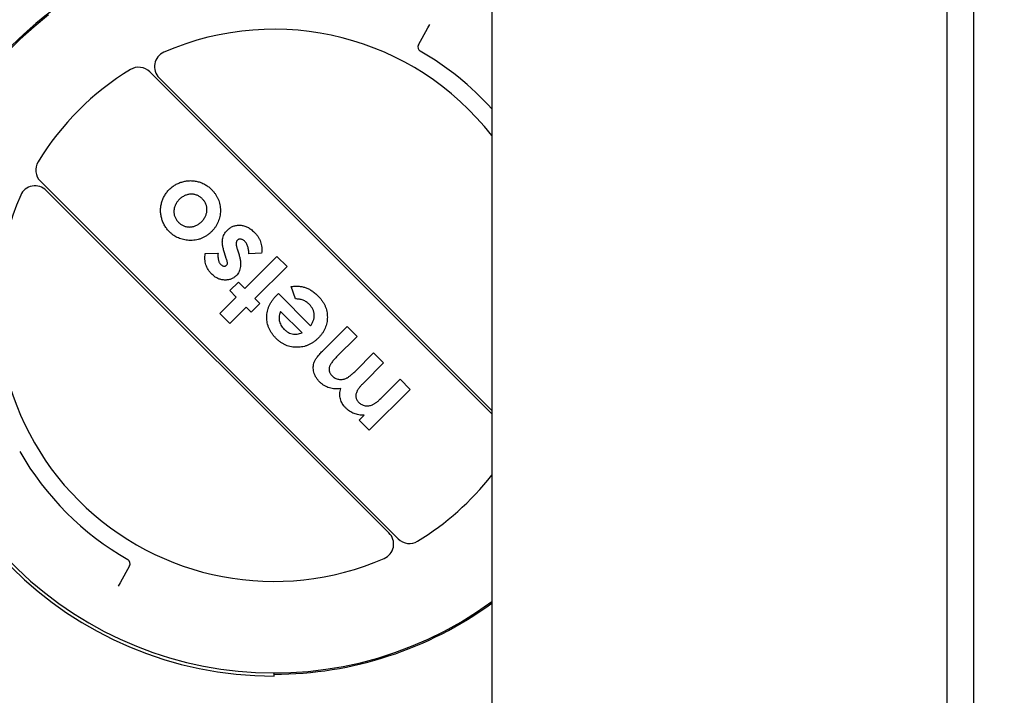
# Model space of a CAD drawing. Header units: inches. Extents: x 24 to 1128, y -69 to 748.
# Tile 306 of 656: x 365.04 to 371.28, y 626.18 to 630.46. Entities that reach past the tile are written whole.
import ezdxf

# ---------------------------------------------------------------- set-up
doc = ezdxf.new("R2010")
doc.units = ezdxf.units.IN
doc.header["$LTSCALE"] = 32
doc.header["$MEASUREMENT"] = 0
doc.layers.add('Dimension (ANSI)', color=7, linetype='Continuous', lineweight=25)
doc.layers.add('Visible (ANSI)', color=7, linetype='Continuous', lineweight=30)
doc.styles.add('Note Text (ANSI)', font='tahoma.ttf')
doc.dimstyles.new('SB Fraction-16 (ANSI)', dxfattribs={"dimscale": 32, "dimtxt": 0.125, "dimasz": 0.098425, "dimexe": 0.125, "dimexo": 0.0625, "dimgap": 0.031496, "dimtad": 0, "dimtih": 1, "dimtoh": 1, "dimdec": 4, "dimrnd": 1e-08, "dimzin": 0, "dimdsep": 46, "dimlunit": 5, "dimtxsty": 'Note Text (ANSI)', "dimcen": 0.09, "dimdle": 0.393701, "dimclrd": 256, "dimclre": 256, "dimclrt": 256, "dimadec": 0, "dimazin": 3, "dimtfac": 0.96, "dimtofl": 0, "dimtmove": 0, "dimatfit": 3, "dimfxl": 1, "dimfrac": 2, "dimtolj": 1, "dimtzin": 12, "dimlwd": -1, "dimlwe": -1, "dimarcsym": 0})

# ---------------------------------------------------------------- blocks, each defined once
blk = doc.blocks.new('*D18')
at = {"layer": 'Defpoints', "color": 0, "transparency": 16777216}
for p in [(480.2806, 692.6685), (328.4743, 544.6685), (480.2806, 544.6685)]:
    blk.add_point(p, dxfattribs=at)
at = {"layer": 'Dimension (ANSI)', "transparency": 16777216}
for p, q in [((478.2806, 692.6685), (324.4743, 692.6685)), ((328.4743, 689.5189), (328.4743, 626.7677)), ((328.4743, 547.8181), (328.4743, 620.5693)), ((478.2806, 544.6685), (324.4743, 544.6685))]:
    blk.add_line(p, q, dxfattribs=at)
for points in [[(327.9494, 689.5189), (328.9993, 689.5189), (328.4743, 692.6685)], [(327.9494, 547.8181), (328.9993, 547.8181), (328.4743, 544.6685)]]:
    blk.add_solid(points, dxfattribs=at)
at = {"layer": 'Dimension (ANSI)', "transparency": 16777216, "insert": (324.3723, 625.7599), "char_height": 4, "attachment_point": 1, "style": 'Note Text (ANSI)'}
blk.add_mtext('\\A1;148', dxfattribs=at)

msp = doc.modelspace()

# ---------------------------------------------------------------- linework, layer by layer
at = {"layer": 'Visible (ANSI)'}
for p, q in [((368.03541, 631.79353), (368.03541, 626.04353)), ((370.9207, 615.79353), (370.9207, 631.79353)), ((371.08612, 631.79353), (371.08612, 615.79353)), ((367.57122, 630.30029), (367.63062, 630.40745)), ((367.63062, 630.40745), (367.64279, 630.42941)), ((368.03541, 627.96172), (365.86845, 630.12868)), ((368.03541, 627.98294), (365.92726, 630.09109)), ((365.17548, 629.43571), (367.44282, 627.16838)), ((367.38401, 627.20597), (365.21308, 629.37691)), ((366.22025, 628.97642), (366.30078, 628.97933)), ((366.35347, 628.94618), (366.34214, 628.98074)), ((366.4221, 629.00588), (366.43251, 628.97423)), ((366.47047, 628.75524), (366.67445, 628.95921)), ((366.57664, 628.97925), (366.49548, 628.97501)), ((366.67445, 628.95921), (366.73791, 628.89575)), ((366.73791, 628.89575), (366.53393, 628.69178)), ((366.37529, 628.74164), (366.42968, 628.79603)), ((366.42968, 628.79603), (366.47047, 628.75524)), ((366.79138, 628.68888), (366.76354, 628.76728)), ((366.41608, 628.70085), (366.37529, 628.74164)), ((366.67154, 628.71154), (366.68373, 628.7233)), ((366.68373, 628.7233), (366.88749, 628.51954)), ((366.31183, 628.59659), (366.41608, 628.70085)), ((366.56566, 628.66005), (366.51127, 628.60566)), ((366.53393, 628.69178), (366.56566, 628.66005)), ((366.37529, 628.53313), (366.31183, 628.59659)), ((366.47954, 628.63739), (366.37529, 628.53313)), ((366.51127, 628.60566), (366.47954, 628.63739)), ((366.83309, 628.47421), (366.69711, 628.61019)), ((366.96837, 628.36471), (367.11866, 628.515)), ((367.11866, 628.515), (367.18211, 628.45155)), ((367.18211, 628.45155), (367.05236, 628.3218)), ((367.17099, 628.23192), (367.28637, 628.34729)), ((367.28637, 628.34729), (367.34983, 628.28383)), ((367.34983, 628.28383), (367.22595, 628.15996)), ((367.34033, 628.06584), (367.45408, 628.17958)), ((367.45408, 628.17958), (367.51754, 628.11612)), ((367.51754, 628.11612), (367.25917, 627.85776)), ((367.19571, 627.92121), (367.22659, 627.95209)), ((367.25917, 627.85776), (367.19571, 627.92121)), ((365.74005, 626.99677), (365.68065, 626.88961)), ((365.68065, 626.88961), (365.66848, 626.86765)), ((366.65563, 626.29853), (366.65563, 626.31853))]:
    msp.add_line(p, q, dxfattribs=at)
for centre, radius, start, end in [((366.65563, 628.64853), 2.33837, 122.950185, 180), ((366.65563, 628.64853), 2.33, 127.798213, 306.311642), ((366.65563, 628.64853), 1.75, 37.959917, 113.489812), ((367.59746, 630.28575), 0.03, 151, 240.08992), ((365.99797, 630.1618), 0.1, 113.489812, 225), ((366.65563, 628.64853), 1.85879, 42.072488, 60.08992), ((366.65563, 628.64853), 1.75, 121.327982, 148.672018), ((365.79774, 630.05797), 0.1, 45, 121.327982), ((365.24619, 629.50642), 0.1, 148.672018, 225), ((365.14237, 629.3062), 0.1, 45, 156.510188), ((366.65563, 628.64853), 1.75, 156.510188, 293.489812), ((366.65563, 628.64853), 2.35, 180, 270), ((366.65563, 628.64853), 1.85879, 209.91008, 240.08992), ((366.65563, 628.64853), 1.75, 301.327982, 322.040083), ((367.3133, 627.13526), 0.1, 293.489812, 45), ((367.51353, 627.23909), 0.1, 225, 301.327982), ((365.71381, 627.01131), 0.03, 331, 60.08992), ((366.65563, 628.64853), 2.33837, 270, 306.161147)]:
    msp.add_arc(centre, radius, start, end, dxfattribs=at)
for points, knots in [([(365.99206, 629.38281), (365.99509, 629.38573), (366.00112, 629.39154), (366.01079, 629.39947), (366.02088, 629.40668), (366.03129, 629.41335), (366.04221, 629.41909), (366.05348, 629.42429), (366.06523, 629.4286), (366.07726, 629.43239), (366.08953, 629.43525), (366.10182, 629.43744), (366.11414, 629.43857), (366.12638, 629.43915), (366.13862, 629.43869), (366.15085, 629.43738), (366.16307, 629.43536), (366.17521, 629.43245), (366.1871, 629.42867), (366.19877, 629.42432), (366.21006, 629.41912), (366.22099, 629.41316), (366.23157, 629.40642), (366.24173, 629.39887), (366.25167, 629.39075), (366.25785, 629.38477), (366.26098, 629.38175)], [0, 0, 0, 0, 0.0421678, 0.0838391, 0.1251923, 0.1663354, 0.207602, 0.2486701, 0.2905824, 0.3329262, 0.3749784, 0.4167409, 0.4578568, 0.498809, 0.539516, 0.5804204, 0.62191, 0.6635021, 0.7053943, 0.7468637, 0.7882454, 0.8297364, 0.8715324, 0.9138247, 0.9564949, 1, 1, 1, 1]), ([(365.99383, 629.11403), (365.99088, 629.11709), (365.98505, 629.12313), (365.97708, 629.13286), (365.96982, 629.14299), (365.96309, 629.15344), (365.95729, 629.16445), (365.95215, 629.17584), (365.94754, 629.18763), (365.94388, 629.19983), (365.94079, 629.21218), (365.93859, 629.2246), (365.93728, 629.237), (365.93662, 629.24937), (365.93715, 629.26167), (365.93821, 629.27397), (365.94032, 629.28619), (365.94313, 629.29835), (365.94672, 629.31028), (365.95109, 629.32187), (365.95604, 629.33311), (365.96189, 629.34387), (365.96826, 629.35431), (365.97558, 629.3642), (365.98339, 629.37383), (365.98916, 629.3798), (365.99206, 629.38281)], [0, 0, 0, 0, 0.0425985, 0.0843643, 0.1261423, 0.1677058, 0.209066, 0.2509729, 0.2931485, 0.3360415, 0.3787612, 0.4208927, 0.4626222, 0.5039144, 0.5451876, 0.5861381, 0.6277219, 0.6695845, 0.7114324, 0.7526905, 0.7939705, 0.8345917, 0.8755766, 0.9166395, 0.9580717, 1, 1, 1, 1]), ([(366.20113, 629.32374), (366.19858, 629.32616), (366.19357, 629.33089), (366.18541, 629.337), (366.17699, 629.3422), (366.16819, 629.34644), (366.15904, 629.34962), (366.14954, 629.35181), (366.13972, 629.35313), (366.12963, 629.35327), (366.11951, 629.35261), (366.1095, 629.35091), (366.09978, 629.34812), (366.09032, 629.34434), (366.08113, 629.33957), (366.07225, 629.33374), (366.06348, 629.32708), (366.05811, 629.32187), (366.05537, 629.31921)], [0, 0, 0, 0, 0.064469, 0.1263967, 0.1869392, 0.2460992, 0.3053481, 0.3645717, 0.4249244, 0.4869522, 0.5495505, 0.6111493, 0.6729219, 0.7350103, 0.7980486, 0.8626429, 0.9300413, 1, 1, 1, 1]), ([(366.26098, 629.38175), (366.26534, 629.37712), (366.27393, 629.36801), (366.28518, 629.3532), (366.29464, 629.33761), (366.30241, 629.32131), (366.30849, 629.30428), (366.31269, 629.28653), (366.31526, 629.26808), (366.31608, 629.24919), (366.3152, 629.23024), (366.3125, 629.21176), (366.3081, 629.19396), (366.30198, 629.17684), (366.29407, 629.16044), (366.28448, 629.14471), (366.27306, 629.12972), (366.26435, 629.1205), (366.25991, 629.1158)], [0, 0, 0, 0, 0.0643749, 0.126884, 0.1882007, 0.2488941, 0.3095988, 0.3711253, 0.4334655, 0.4981431, 0.5625928, 0.6254745, 0.6871145, 0.748125, 0.8094567, 0.8714311, 0.9346109, 1, 1, 1, 1]), ([(366.05537, 629.31921), (366.05273, 629.31647), (366.04753, 629.31109), (366.04075, 629.30242), (366.03495, 629.29355), (366.03027, 629.28441), (366.02646, 629.27509), (366.02368, 629.26551), (366.02199, 629.25565), (366.02128, 629.24568), (366.02159, 629.23575), (366.02273, 629.22602), (366.02505, 629.2166), (366.02831, 629.20748), (366.0326, 629.1987), (366.0378, 629.19016), (366.04414, 629.18205), (366.04891, 629.17696), (366.05134, 629.17437)], [0, 0, 0, 0, 0.0702434, 0.1378403, 0.2026975, 0.2654055, 0.3269384, 0.3881253, 0.4491166, 0.5111008, 0.5720859, 0.6321973, 0.691339, 0.7505639, 0.8105458, 0.8713348, 0.9346536, 1, 1, 1, 1]), ([(366.19589, 629.17869), (366.19858, 629.18148), (366.20385, 629.18693), (366.21073, 629.19569), (366.21661, 629.20467), (366.22141, 629.21388), (366.2253, 629.22331), (366.22815, 629.23296), (366.22991, 629.24285), (366.23068, 629.25283), (366.23051, 629.26276), (366.22918, 629.27248), (366.22704, 629.2819), (366.22379, 629.29098), (366.21959, 629.2997), (366.21447, 629.30814), (366.20824, 629.31617), (366.20353, 629.32118), (366.20113, 629.32374)], [0, 0, 0, 0, 0.0713582, 0.1394558, 0.204809, 0.2685875, 0.330587, 0.3922135, 0.4536095, 0.5150917, 0.5764016, 0.6360395, 0.6954074, 0.7539806, 0.8132848, 0.8733773, 0.9353738, 1, 1, 1, 1]), ([(366.05134, 629.17437), (366.05388, 629.172), (366.05887, 629.16732), (366.06686, 629.16107), (366.07536, 629.1561), (366.08409, 629.15187), (366.09321, 629.14876), (366.10264, 629.14636), (366.11246, 629.14536), (366.12245, 629.14503), (366.1325, 629.1457), (366.14234, 629.14755), (366.15201, 629.15009), (366.1613, 629.15396), (366.17042, 629.1586), (366.17923, 629.16438), (366.1879, 629.17094), (366.1932, 629.17609), (366.19589, 629.17869)], [0, 0, 0, 0, 0.0644156, 0.1268029, 0.1874227, 0.2465175, 0.3062853, 0.3657031, 0.4264774, 0.4886218, 0.5508955, 0.6126785, 0.673914, 0.7357342, 0.798735, 0.8632901, 0.9306652, 1, 1, 1, 1]), ([(366.35992, 629.12515), (366.36277, 629.12783), (366.36837, 629.13306), (366.37746, 629.1399), (366.38706, 629.14545), (366.39702, 629.15009), (366.40751, 629.1534), (366.41838, 629.15557), (366.42967, 629.15676), (366.4413, 629.15661), (366.45309, 629.15551), (366.46476, 629.15284), (366.47629, 629.14922), (366.48755, 629.14414), (366.49871, 629.13798), (366.50967, 629.13049), (366.52052, 629.12183), (366.52733, 629.11527), (366.53082, 629.11191)], [0, 0, 0, 0, 0.0610375, 0.1194667, 0.1770912, 0.2338017, 0.290658, 0.3481694, 0.4066751, 0.4674631, 0.5293047, 0.5911617, 0.6538426, 0.7175075, 0.7836339, 0.8526055, 0.9244095, 1, 1, 1, 1]), ([(366.11678, 629.06035), (366.11079, 629.06077), (366.09898, 629.06161), (366.08175, 629.06492), (366.06522, 629.06942), (366.04938, 629.07537), (366.03436, 629.08293), (366.02002, 629.09185), (366.00637, 629.10216), (365.99803, 629.11006), (365.99383, 629.11403)], [0, 0, 0, 0, 0.1310144, 0.2584644, 0.3825798, 0.5049906, 0.6272275, 0.7492967, 0.8736904, 1, 1, 1, 1]), ([(366.25991, 629.1158), (366.25491, 629.11107), (366.24507, 629.10176), (366.22893, 629.08985), (366.21212, 629.0798), (366.19447, 629.07186), (366.17609, 629.06587), (366.15698, 629.06189), (366.1371, 629.05994), (366.12363, 629.06021), (366.11678, 629.06035)], [0, 0, 0, 0, 0.1304891, 0.2564737, 0.3792365, 0.5009777, 0.6223665, 0.7448551, 0.8702585, 1, 1, 1, 1]), ([(366.34214, 628.98074), (366.3407, 628.98514), (366.33792, 628.99368), (366.33459, 629.00629), (366.33174, 629.01814), (366.32975, 629.02935), (366.32851, 629.03987), (366.3281, 629.04972), (366.32825, 629.05886), (366.32947, 629.0701), (366.33276, 629.08342), (366.33937, 629.09839), (366.34827, 629.11261), (366.35597, 629.1209), (366.35992, 629.12515)], [0, 0, 0, 0, 0.0897245, 0.1740823, 0.2525535, 0.3259769, 0.3945979, 0.457803, 0.5168462, 0.5716216, 0.6767186, 0.7810237, 0.8877811, 1, 1, 1, 1]), ([(366.53082, 629.11191), (366.53521, 629.10722), (366.54384, 629.09803), (366.55487, 629.08304), (366.56374, 629.06733), (366.57052, 629.05097), (366.57534, 629.03393), (366.57789, 629.01622), (366.57854, 628.99787), (366.57728, 628.98555), (366.57664, 628.97925)], [0, 0, 0, 0, 0.1321127, 0.2593255, 0.3820323, 0.5024963, 0.6231014, 0.745417, 0.8698661, 1, 1, 1, 1]), ([(366.42338, 629.06169), (366.42225, 629.06039), (366.41993, 629.05772), (366.41763, 629.05266), (366.41616, 629.04683), (366.41556, 629.0402), (366.4159, 629.03273), (366.41719, 629.02448), (366.41913, 629.01537), (366.42108, 629.00915), (366.4221, 629.00588)], [0, 0, 0, 0, 0.0880833, 0.180852, 0.2823447, 0.395671, 0.5219055, 0.6653045, 0.8242263, 1, 1, 1, 1]), ([(366.47076, 629.05412), (366.46874, 629.05602), (366.46485, 629.05969), (366.45834, 629.06392), (366.45167, 629.06677), (366.44498, 629.06815), (366.43858, 629.06846), (366.43275, 629.06737), (366.42752, 629.06526), (366.42476, 629.06289), (366.42338, 629.06169)], [0, 0, 0, 0, 0.1568765, 0.3015599, 0.4360959, 0.5643054, 0.6857716, 0.7956684, 0.8972681, 1, 1, 1, 1]), ([(366.49548, 628.97501), (366.49558, 628.97886), (366.49578, 628.9865), (366.49468, 628.99794), (366.49277, 629.00929), (366.48965, 629.02033), (366.48578, 629.0306), (366.48139, 629.03978), (366.47652, 629.04766), (366.47261, 629.05204), (366.47076, 629.05412)], [0, 0, 0, 0, 0.1359827, 0.2699702, 0.4054762, 0.5423007, 0.6743102, 0.7929593, 0.9017302, 1, 1, 1, 1]), ([(366.2602, 628.84766), (366.25622, 628.85192), (366.24832, 628.86036), (366.23844, 628.87458), (366.23046, 628.88988), (366.22431, 628.90612), (366.22003, 628.92306), (366.21794, 628.94054), (366.21777, 628.95843), (366.21942, 628.97037), (366.22025, 628.97642)], [0, 0, 0, 0, 0.1245738, 0.2472569, 0.3693327, 0.4931434, 0.6181756, 0.7424249, 0.8692846, 1, 1, 1, 1]), ([(366.30078, 628.97933), (366.30057, 628.97524), (366.30018, 628.96743), (366.30026, 628.95617), (366.3012, 628.94592), (366.30269, 628.93661), (366.30501, 628.92829), (366.30805, 628.92093), (366.31176, 628.91448), (366.31495, 628.91093), (366.3165, 628.90921)], [0, 0, 0, 0, 0.1659558, 0.3174106, 0.4569503, 0.5833267, 0.6998463, 0.8068294, 0.9061161, 1, 1, 1, 1]), ([(366.43251, 628.97423), (366.43473, 628.9669), (366.43897, 628.95282), (366.44293, 628.93202), (366.44444, 628.91258), (366.44357, 628.89453), (366.44048, 628.87776), (366.43472, 628.86247), (366.4267, 628.84844), (366.4195, 628.84058), (366.41587, 628.83662)], [0, 0, 0, 0, 0.157, 0.3013811, 0.4334689, 0.5561608, 0.6710903, 0.7817378, 0.8900521, 1, 1, 1, 1]), ([(366.3165, 628.90921), (366.31821, 628.9076), (366.32148, 628.90453), (366.32678, 628.90088), (366.33215, 628.89839), (366.33743, 628.89702), (366.34251, 628.89675), (366.34714, 628.89764), (366.35142, 628.8994), (366.35367, 628.90144), (366.35482, 628.90248)], [0, 0, 0, 0, 0.1618835, 0.3099566, 0.4429114, 0.569225, 0.6852435, 0.7915512, 0.8931671, 1, 1, 1, 1]), ([(366.35482, 628.90248), (366.3563, 628.90433), (366.35937, 628.90817), (366.36075, 628.91481), (366.36022, 628.92124), (366.35896, 628.92801), (366.3566, 628.93651), (366.35459, 628.94274), (366.35347, 628.94618)], [0, 0, 0, 0, 0.1527836, 0.3170083, 0.4248891, 0.5733822, 0.7644717, 1, 1, 1, 1]), ([(366.41587, 628.83662), (366.41335, 628.83421), (366.40841, 628.8295), (366.40011, 628.82361), (366.39147, 628.81861), (366.38234, 628.81463), (366.37276, 628.81162), (366.36271, 628.80965), (366.35217, 628.80876), (366.34131, 628.80882), (366.33033, 628.80996), (366.31949, 628.81208), (366.30889, 628.81526), (366.29858, 628.81965), (366.2885, 628.82502), (366.27876, 628.83155), (366.26921, 628.83906), (366.26325, 628.84476), (366.2602, 628.84766)], [0, 0, 0, 0, 0.0599397, 0.1176714, 0.1749276, 0.2318004, 0.2889639, 0.3478803, 0.4079526, 0.4710492, 0.5348846, 0.5979523, 0.661311, 0.725346, 0.7909077, 0.8578574, 0.9274074, 1, 1, 1, 1]), ([(366.76354, 628.76728), (366.76753, 628.76792), (366.77542, 628.76918), (366.78727, 628.77022), (366.79893, 628.77058), (366.81036, 628.77024), (366.82155, 628.76916), (366.83254, 628.76743), (366.8433, 628.76482), (366.85391, 628.76168), (366.86431, 628.75766), (366.87455, 628.75287), (366.88482, 628.74753), (366.89487, 628.74123), (366.90485, 628.73423), (366.91472, 628.72647), (366.92452, 628.71797), (366.93081, 628.71183), (366.93402, 628.70871)], [0, 0, 0, 0, 0.0642597, 0.1273282, 0.18942, 0.250008, 0.3093311, 0.3683866, 0.4271417, 0.4856871, 0.5445048, 0.6045863, 0.6658315, 0.7286686, 0.793472, 0.8599139, 0.9287016, 1, 1, 1, 1]), ([(366.66949, 628.43837), (366.6647, 628.44336), (366.65529, 628.45317), (366.64304, 628.469), (366.63271, 628.48534), (366.62407, 628.50206), (366.61771, 628.51942), (366.6128, 628.53714), (366.61012, 628.55543), (366.60918, 628.57402), (366.61016, 628.59264), (366.61309, 628.61098), (366.61791, 628.62892), (366.62476, 628.64641), (366.63357, 628.66344), (366.64425, 628.68006), (366.65689, 628.6963), (366.66658, 628.70638), (366.67154, 628.71154)], [0, 0, 0, 0, 0.0675001, 0.1325295, 0.1949803, 0.2559819, 0.3157678, 0.3751797, 0.4350721, 0.495743, 0.5566558, 0.6166191, 0.6767583, 0.7376014, 0.7995332, 0.8635746, 0.9302207, 1, 1, 1, 1]), ([(366.93402, 628.70871), (366.93879, 628.70374), (366.94813, 628.69401), (366.96027, 628.67826), (366.97052, 628.66202), (366.97904, 628.64537), (366.98553, 628.62814), (366.99012, 628.61042), (366.99303, 628.59223), (366.99378, 628.57374), (366.9929, 628.55531), (366.99023, 628.53724), (366.98567, 628.51978), (366.97938, 628.50291), (366.97132, 628.48662), (366.96151, 628.47087), (366.94995, 628.45567), (366.94103, 628.44636), (366.9365, 628.44163)], [0, 0, 0, 0, 0.0689728, 0.1350793, 0.1988756, 0.2611924, 0.322136, 0.3830172, 0.4443152, 0.5063628, 0.5681854, 0.6289441, 0.6890789, 0.7486657, 0.809078, 0.8709178, 0.9343702, 1, 1, 1, 1]), ([(366.87892, 628.65502), (366.87593, 628.65785), (366.87005, 628.66343), (366.86032, 628.67048), (366.85017, 628.67657), (366.8394, 628.68133), (366.82814, 628.68508), (366.81635, 628.68752), (366.80404, 628.68892), (366.79565, 628.68889), (366.79138, 628.68888)], [0, 0, 0, 0, 0.1276293, 0.2513398, 0.3722487, 0.4942806, 0.6161805, 0.739791, 0.8673362, 1, 1, 1, 1]), ([(366.88749, 628.51954), (366.88944, 628.52232), (366.89327, 628.52779), (366.89826, 628.53632), (366.90237, 628.54495), (366.90564, 628.55365), (366.90817, 628.5624), (366.9098, 628.5713), (366.91057, 628.58029), (366.9105, 628.58932), (366.90959, 628.59826), (366.90783, 628.60706), (366.90509, 628.61557), (366.9016, 628.62392), (366.89727, 628.6321), (366.89201, 628.64002), (366.88587, 628.64773), (366.88127, 628.65255), (366.87892, 628.65502)], [0, 0, 0, 0, 0.068206, 0.1340302, 0.1980353, 0.259813, 0.3204055, 0.3806263, 0.4410259, 0.501202, 0.5616907, 0.6211613, 0.6808015, 0.740903, 0.8025824, 0.8661864, 0.9316, 1, 1, 1, 1]), ([(366.69711, 628.61019), (366.69508, 628.60576), (366.69103, 628.59696), (366.68755, 628.58271), (366.68701, 628.5679), (366.68851, 628.5528), (366.69248, 628.5378), (366.69885, 628.52344), (366.70758, 628.50992), (366.71495, 628.50199), (366.71871, 628.49793)], [0, 0, 0, 0, 0.1192798, 0.2371592, 0.3564895, 0.4809607, 0.6078294, 0.735017, 0.8646887, 1, 1, 1, 1]), ([(366.71871, 628.49793), (366.72312, 628.49381), (366.73173, 628.48573), (366.74663, 628.47657), (366.76225, 628.46949), (366.77335, 628.46721), (366.77891, 628.46606)], [0, 0, 0, 0, 0.2610489, 0.5102963, 0.754558, 1, 1, 1, 1]), ([(366.77891, 628.46606), (366.78269, 628.46565), (366.79074, 628.46478), (366.80369, 628.46614), (366.81806, 628.4691), (366.82788, 628.47244), (366.83309, 628.47421)], [0, 0, 0, 0, 0.2053977, 0.4378973, 0.702016, 1, 1, 1, 1]), ([(366.9365, 628.44163), (366.93164, 628.43698), (366.9221, 628.42783), (366.90661, 628.41594), (366.89056, 628.40587), (366.87399, 628.39755), (366.85689, 628.39089), (366.83916, 628.38621), (366.82092, 628.38332), (366.80229, 628.38217), (366.78371, 628.38292), (366.76548, 628.38524), (366.74786, 628.38961), (366.73092, 628.39585), (366.71446, 628.40361), (366.69879, 628.41349), (366.68351, 628.42489), (366.67422, 628.43383), (366.66949, 628.43837)], [0, 0, 0, 0, 0.0674505, 0.1327059, 0.1956628, 0.2574808, 0.3187287, 0.379576, 0.4412811, 0.5039903, 0.5666294, 0.6278599, 0.6881829, 0.7484874, 0.8089361, 0.8705865, 0.9342247, 1, 1, 1, 1]), ([(366.94464, 628.16322), (366.94023, 628.1679), (366.93163, 628.17701), (366.92133, 628.19236), (366.91321, 628.20827), (366.90795, 628.22488), (366.90478, 628.24148), (366.90429, 628.25785), (366.90618, 628.27372), (366.90992, 628.28657), (366.91431, 628.29685), (366.91892, 628.305), (366.92438, 628.31379), (366.93115, 628.32295), (366.93876, 628.3328), (366.94767, 628.343), (366.95757, 628.35378), (366.96468, 628.36098), (366.96837, 628.36471)], [0, 0, 0, 0, 0.0826245, 0.1609035, 0.2369859, 0.3117294, 0.3843066, 0.4539082, 0.5215461, 0.5892318, 0.6252927, 0.6651281, 0.7096318, 0.758368, 0.8116041, 0.8697633, 0.9325424, 1, 1, 1, 1]), ([(367.05236, 628.3218), (367.04895, 628.31827), (367.04239, 628.31151), (367.03326, 628.30152), (367.02556, 628.29189), (367.01887, 628.28294), (367.01355, 628.27438), (367.00945, 628.26633), (367.00652, 628.25883), (367.00492, 628.2517), (367.00435, 628.24494), (367.00464, 628.23835), (367.00571, 628.23191), (367.00752, 628.22552), (367.01053, 628.21942), (367.01417, 628.21335), (367.01853, 628.20733), (367.02207, 628.20369), (367.02389, 628.20182)], [0, 0, 0, 0, 0.1043212, 0.2002351, 0.2872866, 0.3662604, 0.4376827, 0.5011798, 0.5580212, 0.6084121, 0.6557431, 0.7019437, 0.7482151, 0.7942519, 0.8425045, 0.8922368, 0.9446165, 1, 1, 1, 1]), ([(367.02389, 628.20182), (367.02683, 628.19908), (367.03261, 628.19369), (367.04258, 628.1874), (367.05324, 628.18277), (367.06448, 628.17973), (367.07608, 628.17837), (367.08782, 628.17877), (367.09956, 628.18115), (367.10935, 628.18446), (367.11729, 628.18836), (367.12379, 628.192), (367.13064, 628.19663), (367.13786, 628.2021), (367.14567, 628.20824), (367.1537, 628.21545), (367.16236, 628.22327), (367.16805, 628.22897), (367.17099, 628.23192)], [0, 0, 0, 0, 0.0706196, 0.1385769, 0.2060735, 0.2744632, 0.3426004, 0.4107401, 0.4801184, 0.5526005, 0.5917843, 0.635663, 0.6835688, 0.7369646, 0.7948709, 0.8584209, 0.9265985, 1, 1, 1, 1]), ([(367.07878, 628.12115), (367.07249, 628.12021), (367.06015, 628.11836), (367.04158, 628.1184), (367.02351, 628.12045), (367.00597, 628.12493), (366.98912, 628.13142), (366.97316, 628.14001), (366.95811, 628.1505), (366.94917, 628.15895), (366.94464, 628.16322)], [0, 0, 0, 0, 0.1301487, 0.2554455, 0.3791765, 0.5019048, 0.6253442, 0.7482783, 0.8725642, 1, 1, 1, 1]), ([(367.22595, 628.15996), (367.2232, 628.15719), (367.21789, 628.15187), (367.21053, 628.14389), (367.20385, 628.1364), (367.1979, 628.12931), (367.19262, 628.12271), (367.18824, 628.11642), (367.18449, 628.11067), (367.18081, 628.10356), (367.17724, 628.09516), (367.17451, 628.0852), (367.17356, 628.07553), (367.17425, 628.0662), (367.17662, 628.05724), (367.18034, 628.04863), (367.18581, 628.04051), (367.19029, 628.03563), (367.1926, 628.03312)], [0, 0, 0, 0, 0.0785305, 0.1510672, 0.2183055, 0.2802867, 0.3370636, 0.3881523, 0.4342343, 0.4749941, 0.5490306, 0.6172962, 0.6816626, 0.743542, 0.8043196, 0.8670126, 0.931379, 1, 1, 1, 1]), ([(367.10881, 627.99905), (367.10494, 628.00318), (367.09731, 628.0113), (367.08809, 628.02505), (367.08089, 628.03962), (367.07598, 628.05503), (367.07295, 628.07102), (367.07257, 628.0875), (367.07427, 628.10439), (367.07725, 628.11547), (367.07878, 628.12115)], [0, 0, 0, 0, 0.1279957, 0.2519554, 0.3734137, 0.4948013, 0.6170687, 0.7406196, 0.8669612, 1, 1, 1, 1]), ([(367.1926, 628.03312), (367.19542, 628.03048), (367.201, 628.02527), (367.21083, 628.01937), (367.22131, 628.0148), (367.23254, 628.01201), (367.24416, 628.01087), (367.25601, 628.0115), (367.26791, 628.01409), (367.2779, 628.01756), (367.28596, 628.02164), (367.29263, 628.02538), (367.29957, 628.03017), (367.30692, 628.03573), (367.3148, 628.04195), (367.3229, 628.04922), (367.33163, 628.05711), (367.33736, 628.06286), (367.34033, 628.06584)], [0, 0, 0, 0, 0.0674333, 0.1335522, 0.1997047, 0.2671202, 0.3352777, 0.4036283, 0.4742054, 0.5479942, 0.5881356, 0.6324116, 0.6818573, 0.7356294, 0.793897, 0.8577893, 0.9262924, 1, 1, 1, 1]), ([(367.22659, 627.95209), (367.22092, 627.95207), (367.20975, 627.95202), (367.19333, 627.95402), (367.17756, 627.95746), (367.16245, 627.96258), (367.14803, 627.96938), (367.13419, 627.97763), (367.121, 627.98753), (367.11292, 627.99517), (367.10881, 627.99905)], [0, 0, 0, 0, 0.1301911, 0.2563355, 0.3791141, 0.5005508, 0.6221158, 0.7447146, 0.8702231, 1, 1, 1, 1])]:
    msp.add_open_spline(points, degree=3, knots=knots, dxfattribs=at)

# ---------------------------------------------------------------- dimensions: what is measured, and where the dimension line sits
at = {"layer": 'Dimension (ANSI)'}
dim = msp.add_linear_dim(base=(328.47435, 544.66853), p1=(480.28063, 692.66853), p2=(480.28063, 544.66853), angle=90, dimstyle='SB Fraction-16 (ANSI)', override={"dimgap": 0.031496, "dimdec": 4, "dimtol": 0, "dimlim": 0, "dimtp": 0, "dimtm": 0, "dimtdec": 2, "dimatfit": 1}, dxfattribs=at)
dim.commit()
dim.dimension.update_dxf_attribs({"geometry": '*D18', "text_midpoint": (328.47435, 623.66853), "dimtype": 160})

doc.saveas('drawing.dxf')
